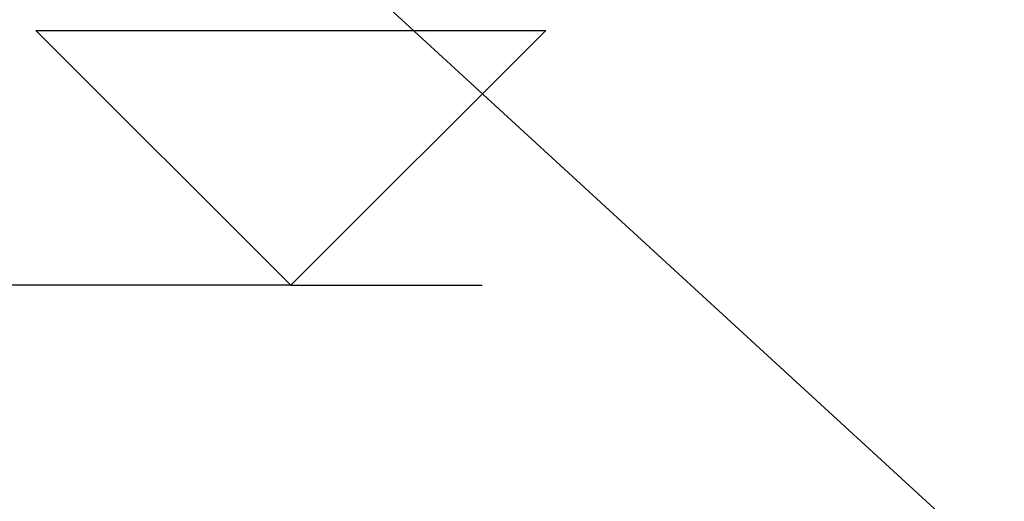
# Model space of a CAD drawing. Header units: millimetres. Extents: x -25478 to 4005, y -8416 to 11348.
# Tile 576 of 580: x -3774 to -3195, y 10699 to 10982. Entities that reach past the tile are written whole.
import ezdxf

# ---------------------------------------------------------------- set-up
doc = ezdxf.new("R2010")
doc.units = ezdxf.units.MM
doc.header["$MEASUREMENT"] = 0
doc.layers.add('POHLED ZÁPADNÍ_1_Kóty - SP', color=7, linetype='Continuous')
doc.layers.add('POHLED ZÁPADNÍ_1_Nové_Kóty - SP', color=7, linetype='Continuous')
doc.styles.add('GENEROVANÝ_STYL_2', font='txt')

msp = doc.modelspace()

# ---------------------------------------------------------------- linework, layer by layer
at = {"layer": 'POHLED ZÁPADNÍ_1_Nové_Kóty - SP', "color": 1, "linetype": 'Continuous', "lineweight": 25}
for p, q in [((-3796.75, 11209.52), (370.27, 7379.15)), ((-3614.83, 10825.99), (-3764.83, 10975.99)), ((-3764.83, 10975.99), (-3464.83, 10975.99)), ((-3464.83, 10975.99), (-3614.83, 10825.99)), ((-3614.83, 10825.99), (-3914.83, 10825.99)), ((-3614.83, 10825.99), (-3502.33, 10825.99))]:
    msp.add_line(p, q, dxfattribs=at)

# ---------------------------------------------------------------- texts
at = {"layer": 'POHLED ZÁPADNÍ_1_Kóty - SP', "color": 1, "linetype": 'Continuous', "lineweight": 25, "insert": (-3614.83, 11005.99), "char_height": 125, "width": 622.8575, "attachment_point": 7, "style": 'GENEROVANÝ_STYL_2'}
msp.add_mtext('\\A1;{\\pql;\\fArial|b0|i0|c0|p38;+10,820}', dxfattribs=at)

doc.saveas('drawing.dxf')
